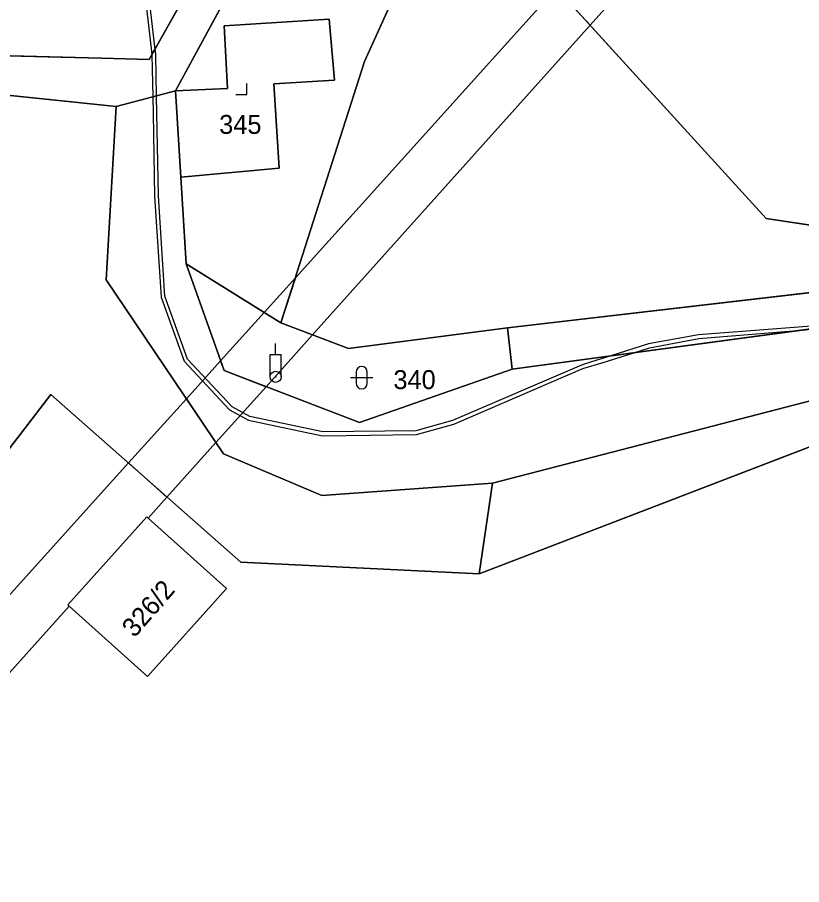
# Model space of a CAD drawing. Extents: x -689422 to -685210, y -987725 to -982160.
# Drawn here: x -686654.8 to -686584.5, y -986856.4 to -986778.6 of the extents above; entities that cross this region are included whole.
import ezdxf

# ---------------------------------------------------------------- set-up
doc = ezdxf.new("R2010")
doc.units = 0
for name, color, linetype in [('KN_Hranice_parcel', 7, 'Continuous'), ('KN_Parcelni cisla', 7, 'Continuous'), ('KN_Polygon parcely', 7, 'Continuous'), ('KN_Pozemkove predmety', 7, 'Continuous'), ('KN_POZEMKY_ORNA PUDA', 7, 'Continuous'), ('KN_POZEMKY_OSTATNI PLOCHA', 7, 'Continuous'), ('KN_POZEMKY_TTP', 7, 'Continuous'), ('KN_POZEMKY_ZASTAVENA PLOCHA', 7, 'Continuous'), ('KN_VYUZITI_13_zastavena plocha_zboreniste', 7, 'Continuous'), ('KN_VYUZITI_17_ostatni plocha_ostatni komunikace', 7, 'Continuous'), ('KN_VYUZITI_26_ostatni plocha_jina plocha', 7, 'Continuous'), ('KN_VYUZITI_27_ostatni plocha_neplodna puda', 7, 'Continuous'), ('KN_Věcná břemena k části', 7, 'Continuous'), ('KN_Značky kultur', 7, 'Continuous')]:
    doc.layers.add(name, color=color, linetype=linetype)

msp = doc.modelspace()

# ---------------------------------------------------------------- linework, layer by layer
at = {"layer": 'KN_Hranice_parcel'}
for p, q in [((-686628.97, -986763.74), (-686640.64, -986785.22)), ((-686623.7, -986782.59), (-686617.03, -986767.88)), ((-686631.18, -986806.01), (-686623.7, -986782.59)), ((-686645.96, -986786.61), (-686640.64, -986785.22)), ((-686640.64, -986785.22), (-686640.16, -986792.94)), ((-686640.16, -986792.94), (-686639.67, -986800.72)), ((-686639.67, -986800.72), (-686631.18, -986806.01)), ((-686610.87, -986806.46), (-686579.72, -986802.83)), ((-686610.87, -986806.46), (-686610.45, -986810.15)), ((-686664.05, -986828.32), (-686651.82, -986812.42)), ((-686613.42, -986828.5), (-686612.22, -986820.37))]:
    msp.add_line(p, q, dxfattribs=at)
for points in [[(-686562.1, -986800.53), (-686587.68, -986796.64), (-686607.02, -986775.42), (-686606.32, -986767.03), (-686586.61, -986723.58), (-686570.06, -986686.25)], [(-686662.92, -986781.9), (-686647.28, -986782.27), (-686643.01, -986782.41), (-686635.76, -986769.5)], [(-686640.64, -986785.22), (-686635.97, -986784.99), (-686636.27, -986779.37), (-686626.87, -986778.78), (-686626.37, -986784.26), (-686631.82, -986784.59), (-686631.35, -986792.15), (-686640.16, -986792.94)], [(-686610.45, -986810.15), (-686579.69, -986806.02), (-686355.86, -986778.7), (-686339.55, -986788.69)], [(-686612.22, -986820.37), (-686579.33, -986811.85), (-686355.38, -986782.67), (-686341.38, -986792.68)], [(-686645.96, -986786.61), (-686661.48, -986785), (-686671.32, -986808.24), (-686667.8, -986817.71)], [(-686612.22, -986820.37), (-686627.53, -986821.49), (-686636.32, -986817.75), (-686646.86, -986802.16), (-686645.96, -986786.61)], [(-686430.82, -986795.96), (-686578.39, -986815.06), (-686613.42, -986828.5)], [(-686610.45, -986810.15), (-686624.13, -986814.95), (-686636.28, -986810.28), (-686639.67, -986800.72)], [(-686631.18, -986806.01), (-686625.14, -986808.3), (-686610.87, -986806.46)], [(-686651.82, -986812.42), (-686634.79, -986827.47), (-686613.42, -986828.5)], [(-686643.2, -986823.41), (-686643.09, -986823.51), (-686636.07, -986829.83), (-686643.16, -986837.71), (-686650.17, -986831.4), (-686650.29, -986831.29), (-686643.2, -986823.41)]]:
    msp.add_lwpolyline(points, dxfattribs=at)
at = {"layer": 'KN_Polygon parcely'}
for points in [[(-686562.1, -986800.53), (-686356.47, -986773.74), (-686335.84, -986780.59), (-686317.15, -986737.15), (-686283.4, -986653.69), (-686347.32, -986530.39), (-686511.01, -986578.37), (-686521.37, -986607.92), (-686544.09, -986665.61), (-686570.06, -986686.25), (-686586.61, -986723.58), (-686606.32, -986767.03), (-686607.02, -986775.42), (-686587.68, -986796.64)], [(-686521.37, -986607.92), (-686511.01, -986578.37), (-686509.94, -986575.81), (-686507.21, -986559.72), (-686509.24, -986560.47), (-686514.6, -986555.75), (-686520.7, -986581.19), (-686524.77, -986591.31), (-686548.81, -986631.14), (-686545.48, -986632.64), (-686615.53, -986764.56), (-686617.03, -986767.88), (-686623.7, -986782.59), (-686631.18, -986806.01), (-686625.14, -986808.3), (-686610.87, -986806.46), (-686579.72, -986802.83), (-686562.1, -986800.53), (-686587.68, -986796.64), (-686607.02, -986775.42), (-686606.32, -986767.03), (-686586.61, -986723.58), (-686570.06, -986686.25), (-686544.09, -986665.61)], [(-686643.01, -986782.41), (-686635.76, -986769.5), (-686649.32, -986763.85), (-686648.52, -986754.99), (-686655.23, -986756.09), (-686658.98, -986750.76), (-686664.16, -986750.78), (-686669.76, -986751.7), (-686675.53, -986783.03), (-686672.63, -986783.15), (-686672.63, -986786.36), (-686667.21, -986786.24), (-686662.92, -986781.9), (-686647.28, -986782.27)], [(-686631.82, -986784.59), (-686631.35, -986792.15), (-686640.16, -986792.94), (-686639.67, -986800.72), (-686631.18, -986806.01), (-686623.7, -986782.59), (-686617.03, -986767.88), (-686628.97, -986763.74), (-686640.64, -986785.22), (-686635.97, -986784.99), (-686636.27, -986779.37), (-686626.87, -986778.78), (-686626.37, -986784.26)], [(-686610.45, -986810.15), (-686579.69, -986806.02), (-686355.86, -986778.7), (-686339.55, -986788.69), (-686335.84, -986780.59), (-686356.47, -986773.74), (-686562.1, -986800.53), (-686579.72, -986802.83), (-686610.87, -986806.46)], [(-686612.22, -986820.37), (-686579.33, -986811.85), (-686355.38, -986782.67), (-686341.38, -986792.68), (-686339.55, -986788.69), (-686355.86, -986778.7), (-686579.69, -986806.02), (-686610.45, -986810.15), (-686624.13, -986814.95), (-686636.28, -986810.28), (-686639.67, -986800.72), (-686640.16, -986792.94), (-686640.64, -986785.22), (-686645.96, -986786.61), (-686646.86, -986802.16), (-686636.32, -986817.75), (-686627.53, -986821.49)], [(-686640.16, -986792.94), (-686631.35, -986792.15), (-686631.82, -986784.59), (-686626.37, -986784.26), (-686626.87, -986778.78), (-686636.27, -986779.37), (-686635.97, -986784.99), (-686640.64, -986785.22)], [(-686343.41, -986797.11), (-686341.38, -986792.68), (-686355.38, -986782.67), (-686579.33, -986811.85), (-686612.22, -986820.37), (-686613.42, -986828.5), (-686578.39, -986815.06), (-686430.82, -986795.96), (-686354.95, -986786.14)], [(-686651.82, -986812.42), (-686634.79, -986827.47), (-686613.42, -986828.5), (-686612.22, -986820.37), (-686627.53, -986821.49), (-686636.32, -986817.75), (-686646.86, -986802.16), (-686645.96, -986786.61), (-686661.48, -986785), (-686671.32, -986808.24), (-686667.8, -986817.71), (-686664.05, -986828.32)], [(-686631.18, -986806.01), (-686639.67, -986800.72), (-686636.28, -986810.28), (-686624.13, -986814.95), (-686610.45, -986810.15), (-686610.87, -986806.46), (-686625.14, -986808.3)], [(-686643.2, -986823.41), (-686643.09, -986823.51), (-686636.07, -986829.83), (-686643.16, -986837.71), (-686650.17, -986831.4), (-686650.29, -986831.29)], [(-686643.2, -986823.41), (-686650.29, -986831.29), (-686650.17, -986831.4), (-686643.16, -986837.71), (-686636.07, -986829.83), (-686643.09, -986823.51)]]:
    msp.add_lwpolyline(points, close=True, dxfattribs=at)
for points in [[(-686587.69, -986663.84), (-686620.08, -986731.12), (-686624.43, -986746.77), (-686627.33, -986754.48), (-686635.76, -986769.5), (-686643.01, -986782.41), (-686647.28, -986782.27), (-686662.92, -986781.9), (-686674.64, -986806.58), (-686671.68, -986816.66), (-686681.76, -986829.17), (-686691.17, -986852.38), (-686684.89, -986866.29)], [(-686683.77, -986859.67), (-686687.52, -986850.74), (-686679.02, -986830.76), (-686667.8, -986817.71), (-686671.32, -986808.24), (-686661.48, -986785), (-686645.96, -986786.61), (-686640.64, -986785.22), (-686628.97, -986763.74), (-686624.52, -986755.54), (-686621.89, -986748.01), (-686617.44, -986732.54), (-686584.85, -986665.54)], [(-686386.41, -986874.65), (-686371.81, -986852.38), (-686422.08, -986825.28), (-686430.82, -986795.96), (-686578.39, -986815.06), (-686613.42, -986828.5), (-686634.79, -986827.47), (-686651.82, -986812.42), (-686664.05, -986828.32), (-686666.27, -986831.41), (-686673.32, -986856.41)]]:
    msp.add_lwpolyline(points, dxfattribs=at)
at = {"layer": 'KN_Pozemkove predmety'}
for p, q in [((-686631.66, -986808.846), (-686631.66, -986807.846)), ((-686632.16, -986808.846), (-686631.16, -986808.846)), ((-686632.16, -986810.846), (-686632.16, -986808.846)), ((-686631.16, -986810.846), (-686631.16, -986808.846))]:
    msp.add_line(p, q, dxfattribs=at)
for radius in [0.5, 0.0303]:
    msp.add_circle((-686631.66, -986810.848), radius, dxfattribs=at)
at = {"layer": 'KN_POZEMKY_ORNA PUDA'}
for p, q in [((-686587.68, -986796.64), (-686607.02, -986775.42)), ((-686562.1, -986800.53), (-686587.68, -986796.64)), ((-686664.05, -986828.32), (-686651.82, -986812.42)), ((-686651.82, -986812.42), (-686634.79, -986827.47)), ((-686613.42, -986828.5), (-686578.39, -986815.06)), ((-686643.2, -986823.41), (-686650.29, -986831.29)), ((-686643.09, -986823.51), (-686643.2, -986823.41)), ((-686636.07, -986829.83), (-686643.09, -986823.51)), ((-686634.79, -986827.47), (-686613.42, -986828.5)), ((-686643.16, -986837.71), (-686636.07, -986829.83)), ((-686650.29, -986831.29), (-686650.17, -986831.4)), ((-686650.17, -986831.4), (-686643.16, -986837.71))]:
    msp.add_line(p, q, dxfattribs=at)
at = {"layer": 'KN_POZEMKY_OSTATNI PLOCHA'}
for p, q in [((-686628.97, -986763.74), (-686640.64, -986785.22)), ((-686640.64, -986785.22), (-686628.97, -986763.74)), ((-686617.03, -986767.88), (-686623.7, -986782.59)), ((-686643.01, -986782.41), (-686635.76, -986769.5)), ((-686626.87, -986778.78), (-686636.27, -986779.37)), ((-686636.27, -986779.37), (-686635.97, -986784.99)), ((-686626.37, -986784.26), (-686626.87, -986778.78)), ((-686662.92, -986781.9), (-686647.28, -986782.27)), ((-686647.28, -986782.27), (-686643.01, -986782.41)), ((-686623.7, -986782.59), (-686631.18, -986806.01)), ((-686631.82, -986784.59), (-686626.37, -986784.26)), ((-686631.35, -986792.15), (-686631.82, -986784.59)), ((-686645.96, -986786.61), (-686661.48, -986785)), ((-686661.48, -986785), (-686645.96, -986786.61)), ((-686640.64, -986785.22), (-686645.96, -986786.61)), ((-686645.96, -986786.61), (-686640.64, -986785.22)), ((-686635.97, -986784.99), (-686640.64, -986785.22)), ((-686640.64, -986785.22), (-686640.16, -986792.94)), ((-686645.96, -986786.61), (-686646.86, -986802.16)), ((-686646.86, -986802.16), (-686645.96, -986786.61)), ((-686640.16, -986792.94), (-686631.35, -986792.15)), ((-686639.67, -986800.72), (-686640.16, -986792.94)), ((-686640.16, -986792.94), (-686639.67, -986800.72)), ((-686636.28, -986810.28), (-686639.67, -986800.72)), ((-686639.67, -986800.72), (-686631.18, -986806.01)), ((-686631.18, -986806.01), (-686639.67, -986800.72)), ((-686639.67, -986800.72), (-686636.28, -986810.28)), ((-686646.86, -986802.16), (-686636.32, -986817.75)), ((-686636.32, -986817.75), (-686646.86, -986802.16)), ((-686631.18, -986806.01), (-686625.14, -986808.3)), ((-686625.14, -986808.3), (-686610.87, -986806.46)), ((-686610.87, -986806.46), (-686610.45, -986810.15)), ((-686610.45, -986810.15), (-686579.69, -986806.02)), ((-686624.13, -986814.95), (-686636.28, -986810.28)), ((-686636.28, -986810.28), (-686624.13, -986814.95)), ((-686610.45, -986810.15), (-686624.13, -986814.95)), ((-686624.13, -986814.95), (-686610.45, -986810.15)), ((-686579.33, -986811.85), (-686612.22, -986820.37)), ((-686651.82, -986812.42), (-686664.05, -986828.32)), ((-686634.79, -986827.47), (-686651.82, -986812.42)), ((-686636.32, -986817.75), (-686627.53, -986821.49)), ((-686627.53, -986821.49), (-686636.32, -986817.75)), ((-686627.53, -986821.49), (-686612.22, -986820.37)), ((-686612.22, -986820.37), (-686627.53, -986821.49)), ((-686612.22, -986820.37), (-686613.42, -986828.5)), ((-686650.29, -986831.29), (-686643.2, -986823.41)), ((-686643.2, -986823.41), (-686643.09, -986823.51)), ((-686643.09, -986823.51), (-686636.07, -986829.83)), ((-686613.42, -986828.5), (-686634.79, -986827.47)), ((-686636.07, -986829.83), (-686643.16, -986837.71)), ((-686650.17, -986831.4), (-686650.29, -986831.29)), ((-686643.16, -986837.71), (-686650.17, -986831.4))]:
    msp.add_line(p, q, dxfattribs=at)
at = {"layer": 'KN_POZEMKY_TTP'}
for p, q in [((-686623.7, -986782.59), (-686617.03, -986767.88)), ((-686607.02, -986775.42), (-686587.68, -986796.64)), ((-686631.18, -986806.01), (-686623.7, -986782.59)), ((-686587.68, -986796.64), (-686562.1, -986800.53)), ((-686610.87, -986806.46), (-686579.72, -986802.83)), ((-686579.72, -986802.83), (-686610.87, -986806.46)), ((-686625.14, -986808.3), (-686631.18, -986806.01)), ((-686610.87, -986806.46), (-686625.14, -986808.3)), ((-686610.45, -986810.15), (-686610.87, -986806.46)), ((-686579.69, -986806.02), (-686610.45, -986810.15)), ((-686612.22, -986820.37), (-686579.33, -986811.85)), ((-686578.39, -986815.06), (-686613.42, -986828.5)), ((-686613.42, -986828.5), (-686612.22, -986820.37))]:
    msp.add_line(p, q, dxfattribs=at)
at = {"layer": 'KN_POZEMKY_ZASTAVENA PLOCHA'}
for p, q in [((-686635.76, -986769.5), (-686643.01, -986782.41)), ((-686636.27, -986779.37), (-686626.87, -986778.78)), ((-686635.97, -986784.99), (-686636.27, -986779.37)), ((-686626.87, -986778.78), (-686626.37, -986784.26)), ((-686647.28, -986782.27), (-686662.92, -986781.9)), ((-686643.01, -986782.41), (-686647.28, -986782.27)), ((-686626.37, -986784.26), (-686631.82, -986784.59)), ((-686631.82, -986784.59), (-686631.35, -986792.15)), ((-686640.64, -986785.22), (-686635.97, -986784.99)), ((-686640.16, -986792.94), (-686640.64, -986785.22)), ((-686631.35, -986792.15), (-686640.16, -986792.94))]:
    msp.add_line(p, q, dxfattribs=at)
at = {"layer": 'KN_VYUZITI_13_zastavena plocha_zboreniste'}
for p, q in [((-686635.76, -986769.5), (-686643.01, -986782.41)), ((-686636.27, -986779.37), (-686626.87, -986778.78)), ((-686635.97, -986784.99), (-686636.27, -986779.37)), ((-686626.87, -986778.78), (-686626.37, -986784.26)), ((-686647.28, -986782.27), (-686662.92, -986781.9)), ((-686643.01, -986782.41), (-686647.28, -986782.27)), ((-686626.37, -986784.26), (-686631.82, -986784.59)), ((-686631.82, -986784.59), (-686631.35, -986792.15)), ((-686640.64, -986785.22), (-686635.97, -986784.99)), ((-686640.16, -986792.94), (-686640.64, -986785.22)), ((-686631.35, -986792.15), (-686640.16, -986792.94))]:
    msp.add_line(p, q, dxfattribs=at)
at = {"layer": 'KN_VYUZITI_17_ostatni plocha_ostatni komunikace'}
for p, q in [((-686645.96, -986786.61), (-686640.64, -986785.22)), ((-686640.64, -986785.22), (-686640.16, -986792.94)), ((-686646.86, -986802.16), (-686645.96, -986786.61)), ((-686640.16, -986792.94), (-686639.67, -986800.72)), ((-686639.67, -986800.72), (-686636.28, -986810.28)), ((-686636.32, -986817.75), (-686646.86, -986802.16)), ((-686610.45, -986810.15), (-686579.69, -986806.02)), ((-686636.28, -986810.28), (-686624.13, -986814.95)), ((-686624.13, -986814.95), (-686610.45, -986810.15)), ((-686579.33, -986811.85), (-686612.22, -986820.37)), ((-686627.53, -986821.49), (-686636.32, -986817.75)), ((-686612.22, -986820.37), (-686627.53, -986821.49))]:
    msp.add_line(p, q, dxfattribs=at)
at = {"layer": 'KN_VYUZITI_26_ostatni plocha_jina plocha'}
for p, q in [((-686650.29, -986831.29), (-686643.2, -986823.41)), ((-686643.2, -986823.41), (-686643.09, -986823.51)), ((-686643.09, -986823.51), (-686636.07, -986829.83)), ((-686636.07, -986829.83), (-686643.16, -986837.71)), ((-686650.17, -986831.4), (-686650.29, -986831.29)), ((-686643.16, -986837.71), (-686650.17, -986831.4))]:
    msp.add_line(p, q, dxfattribs=at)
at = {"layer": 'KN_VYUZITI_27_ostatni plocha_neplodna puda'}
for p, q in [((-686628.97, -986763.74), (-686640.64, -986785.22)), ((-686640.64, -986785.22), (-686628.97, -986763.74)), ((-686617.03, -986767.88), (-686623.7, -986782.59)), ((-686643.01, -986782.41), (-686635.76, -986769.5)), ((-686626.87, -986778.78), (-686636.27, -986779.37)), ((-686636.27, -986779.37), (-686635.97, -986784.99)), ((-686626.37, -986784.26), (-686626.87, -986778.78)), ((-686662.92, -986781.9), (-686647.28, -986782.27)), ((-686647.28, -986782.27), (-686643.01, -986782.41)), ((-686623.7, -986782.59), (-686631.18, -986806.01)), ((-686631.82, -986784.59), (-686626.37, -986784.26)), ((-686631.35, -986792.15), (-686631.82, -986784.59)), ((-686645.96, -986786.61), (-686661.48, -986785)), ((-686661.48, -986785), (-686645.96, -986786.61)), ((-686640.64, -986785.22), (-686645.96, -986786.61)), ((-686635.97, -986784.99), (-686640.64, -986785.22)), ((-686645.96, -986786.61), (-686646.86, -986802.16)), ((-686640.16, -986792.94), (-686631.35, -986792.15)), ((-686639.67, -986800.72), (-686640.16, -986792.94)), ((-686636.28, -986810.28), (-686639.67, -986800.72)), ((-686639.67, -986800.72), (-686631.18, -986806.01)), ((-686631.18, -986806.01), (-686639.67, -986800.72)), ((-686646.86, -986802.16), (-686636.32, -986817.75)), ((-686631.18, -986806.01), (-686625.14, -986808.3)), ((-686625.14, -986808.3), (-686610.87, -986806.46)), ((-686610.87, -986806.46), (-686610.45, -986810.15)), ((-686624.13, -986814.95), (-686636.28, -986810.28)), ((-686610.45, -986810.15), (-686624.13, -986814.95)), ((-686651.82, -986812.42), (-686664.05, -986828.32)), ((-686634.79, -986827.47), (-686651.82, -986812.42)), ((-686636.32, -986817.75), (-686627.53, -986821.49)), ((-686627.53, -986821.49), (-686612.22, -986820.37)), ((-686612.22, -986820.37), (-686613.42, -986828.5)), ((-686613.42, -986828.5), (-686634.79, -986827.47))]:
    msp.add_line(p, q, dxfattribs=at)
at = {"layer": 'KN_Věcná břemena k části'}
for points in [[(-686606.5, -986776), (-686603.46, -986779.33), (-686527.61, -986694.77), (-686382.46, -986540.69), (-686394.63, -986544.26), (-686530.79, -986691.97)], [(-686643.78, -986770.02), (-686644.75, -986766.14), (-686644.95, -986765.7), (-686644.97, -986765.66), (-686645.44, -986765.46), (-686645.09, -986766.26), (-686644.12, -986770.08), (-686642.82, -986781.4), (-686642.75, -986781.95), (-686642.47, -986781.44), (-686642.54, -986780.75)], [(-686629.88, -986801.96), (-686631.18, -986806.01), (-686628.35, -986807.08), (-686603.46, -986779.33), (-686606.5, -986776)], [(-686642.34, -986785.66), (-686642.41, -986781.96), (-686642.47, -986781.44), (-686642.75, -986781.95), (-686642.75, -986781.98), (-686642.68, -986785.75)], [(-686642.51, -986794.64), (-686641.93, -986803.7), (-686639.85, -986809.43), (-686635.79, -986813.82), (-686634.09, -986814.73), (-686627.46, -986816.13), (-686619.03, -986816.02), (-686615.69, -986815.09), (-686604.11, -986810.11), (-686602.3, -986809.55), (-686599.56, -986808.69), (-686601.6, -986808.96), (-686603.44, -986809.54), (-686604.23, -986809.79), (-686615.81, -986814.75), (-686619.09, -986815.68), (-686627.42, -986815.77), (-686633.97, -986814.39), (-686635.57, -986813.54), (-686639.55, -986809.25), (-686641.59, -986803.62), (-686642.17, -986794.62), (-686642.31, -986787.23), (-686642.34, -986785.66), (-686642.68, -986785.75), (-686642.65, -986787.26)], [(-686632.69, -986805.07), (-686636.59, -986809.4), (-686636.28, -986810.28), (-686632.52, -986811.73), (-686628.35, -986807.08), (-686631.18, -986806.01), (-686629.88, -986801.96)], [(-686584.15, -986806.62), (-686579.69, -986806.02), (-686593.75, -986807.07), (-686598.22, -986807.9), (-686601.6, -986808.96), (-686599.56, -986808.69), (-686598.14, -986808.24), (-686593.71, -986807.41)], [(-686639.66, -986812.81), (-686637.01, -986816.73), (-686632.52, -986811.73), (-686636.28, -986810.28), (-686636.59, -986809.4)], [(-686644.86, -986818.57), (-686641.4, -986821.63), (-686637.01, -986816.73), (-686639.66, -986812.81)], [(-686670.75, -986847.31), (-686673.32, -986856.41), (-686673.33, -986857.22), (-686650.17, -986831.4), (-686650.29, -986831.29), (-686643.2, -986823.41), (-686643.09, -986823.51), (-686641.4, -986821.63), (-686644.86, -986818.57)]]:
    msp.add_lwpolyline(points, close=True, dxfattribs=at)
at = {"layer": 'KN_Značky kultur'}
for p, q in [((-686634.24, -986785.55), (-686634.24, -986784.55)), ((-686635.241, -986785.55), (-686634.24, -986785.55)), ((-686624.441, -986810.421), (-686624.441, -986811.422)), ((-686623.439, -986811.422), (-686623.439, -986810.421)), ((-686624.941, -986810.921), (-686622.939, -986810.921))]:
    msp.add_line(p, q, dxfattribs=at)
for centre, start, end in [((-686623.94, -986810.421), 0, 180), ((-686623.94, -986811.421), 180, 359.98789)]:
    msp.add_arc(centre, 0.5, start, end, dxfattribs=at)

# ---------------------------------------------------------------- texts
at = {"layer": 'KN_Parcelni cisla'}
for s, p in [('345', (-686636.72, -986789.07)), ('340', (-686621.1, -986811.95))]:
    msp.add_text(s, height=1.7, dxfattribs=at).set_placement(p)
msp.add_text('326/2', height=1.7, rotation=49, dxfattribs=at).set_placement((-686644.312, -986834.307))

doc.saveas('drawing.dxf')
